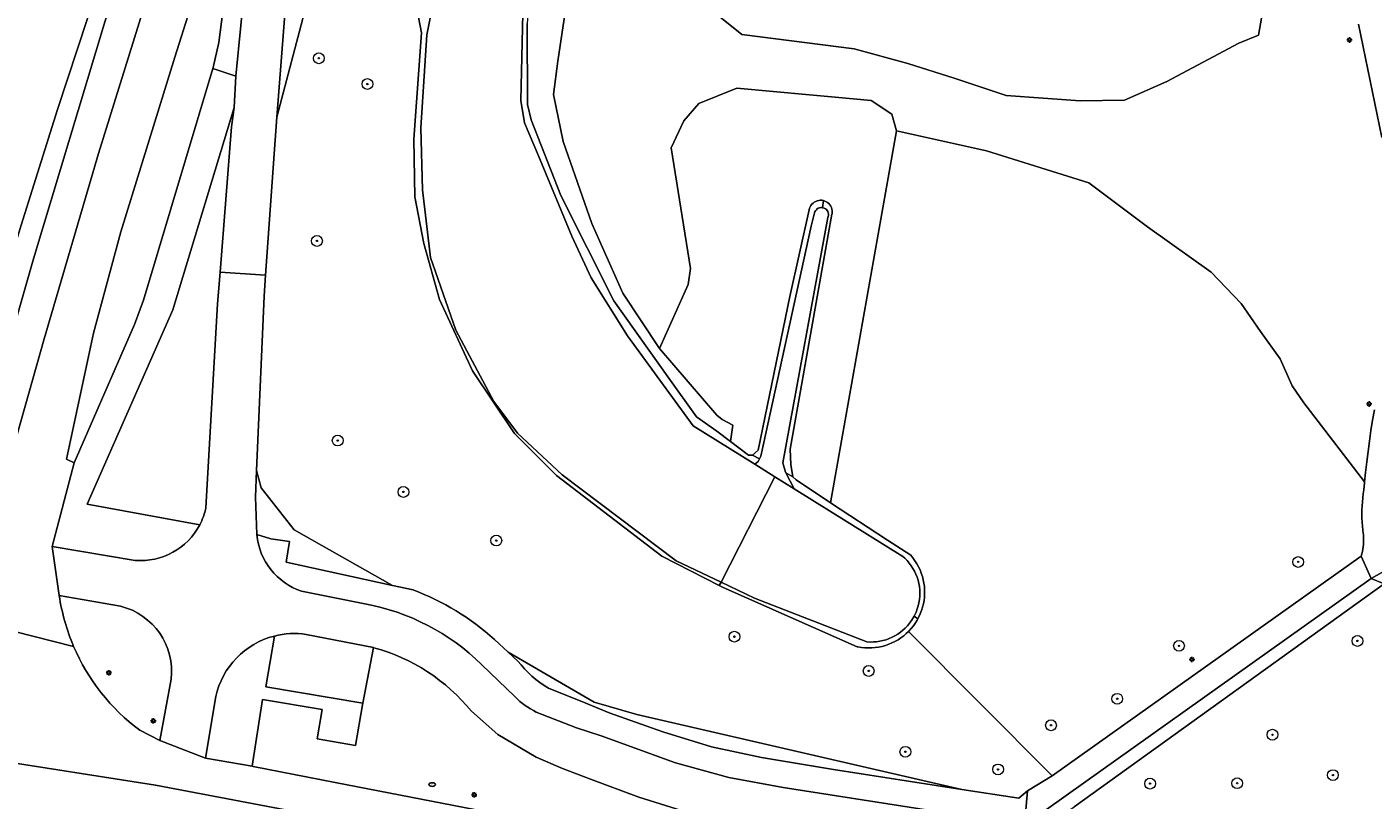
# Model space of a CAD drawing. Header units: metres. Extents: x 152610 to 160096, y 456114 to 462495.
# Tile 413 of 656: x 157008 to 157108, y 460548 to 460605. Entities that reach past the tile are written whole.
import ezdxf
from ezdxf.enums import TextEntityAlignment as Align

# ---------------------------------------------------------------- set-up
doc = ezdxf.new("R2010")
doc.units = ezdxf.units.M
doc.header["$LTSCALE"] = 0.5
doc.layers.get('0').update_dxf_attribs({"linetype": 'CONTINUOUS'})
for name, color, linetype, lineweight in [('B-PV-GR-BEPLANTING_CULTUUR_BOSPLANTSOEN-GV', 251, 'CONTINUOUS', 18), ('B-PV-GR-BEPLANTING_CULTUUR_VASTE PLANTENVAK-GV', 251, 'CONTINUOUS', 18), ('B-PV-GR-BOOM-S', 251, 'CONTINUOUS', 25), ('B-PV-IE-MEUBILAIR-S', 251, 'CONTINUOUS', 25), ('B-PV-OG-TERREIN_BEGROEID-GV', 251, 'CONTINUOUS', 18), ('B-PV-OG-TERREIN_OEVER-GV', 251, 'CONTINUOUS', 18), ('B-PV-OG-WATER_SLOOT-GV', 251, 'CONTINUOUS', 18), ('B-PV-VH-GESLOTENVERHARDING_ASFALT-GV', 251, 'CONTINUOUS', 18), ('B-PV-VH-GESLOTENVERHARDING_BETON-GV', 251, 'CONTINUOUS', 18), ('B-PV-VH-HALFVERHARDING_GRASBETONSTEEN-GV', 251, 'CONTINUOUS', 18), ('B-PV-VH-OPENVERHARDING_BETONSTRAATSTEEN-GV', 251, 'CONTINUOUS', 18), ('B-PV-VH-OPENVERHARDING_TEGEL-GV', 251, 'CONTINUOUS', 18)]:
    doc.layers.add(name, color=color, linetype=linetype, lineweight=lineweight)
doc.styles.add('NLCS-ISO', font='NLCS-ISO.ttf')

# ---------------------------------------------------------------- blocks, each defined once
blk = doc.blocks.new('SIE-MEUBILAIR_PAAL_LICHTMAST-SO')
for points in [[(-0.62, 0), (-1, 0)], [(-0.71, 0.71), (-0.44, 0.44)], [(0, 1), (0, 0.62)], [(0.44, 0.44), (0.71, 0.71)], [(1, 0), (0.62, 0)], [(-0.71, -0.71), (-0.44, -0.44)], [(0, -0.62), (0, -1)], [(0.44, -0.44), (0.71, -0.71)]]:
    blk.add_lwpolyline(points)
blk.add_circle((0, 0), 0.5)
blk = doc.blocks.new('SIE-MEUBILAIR_PUT_RIOOLPUT-SO')
blk.add_ellipse((0, 0), major_axis=(1.25, 0), ratio=0.54)
at = {"style": 'NLCS-ISO'}
blk.add_text('ri', height=0.75, dxfattribs=at).set_placement((-0.04, 0.07), align=Align.MIDDLE_CENTER)
blk = doc.blocks.new('SGR-BOOM_GBKN-SO')
at = {"linetype": 'ByBlock', "lineweight": 18}
h = blk.add_hatch(color=0, dxfattribs=at)
h.dxf.hatch_style = 1
edge = h.paths.add_edge_path()
edge.add_arc((0, 0), 0.25, 0, 360)
at = {"color": 0, "linetype": 'ByBlock', "lineweight": 18}
for radius in [2, 0.25]:
    blk.add_circle((0, 0), radius, dxfattribs=at)
at = {"color": 0, "linetype": 'ByBlock', "lineweight": 18, "style": 'NLCS-ISO'}
blk.add_attdef('SOORT', (2.5, 0), '', height=1.5, dxfattribs=at)

msp = doc.modelspace()

# ---------------------------------------------------------------- linework, layer by layer
at = {"layer": 'B-PV-GR-BEPLANTING_CULTUUR_BOSPLANTSOEN-GV', "flags": 128}
for points in [[(157061.261, 460692.517), (157050.577, 460666.621), (157031.536, 460618.029), (157026.477, 460598.795), (157026.345, 460597.086), (157025.647, 460587.08), (157025.539, 460585.526), (157024.981, 460572.615), (157025.317, 460571.335), (157027.773, 460568.205), (157035.046, 460564.092), (157036.58, 460563.758)], [(157056.045, 460608.873), (157060.923, 460604.906), (157069.254, 460603.846), (157073.229, 460602.753), (157076.668, 460601.671), (157080.521, 460600.402), (157086.001, 460599.995), (157089.284, 460600.049), (157092.413, 460601.419), (157097.75, 460604.282), (157099.214, 460604.863), (157100.349, 460611.324)], [(157082.101, 460548.867), (157083.93, 460549.99), (157073.278, 460560.686), (157073.12, 460560.533), (157072.924, 460560.366), (157072.719, 460560.212), (157072.504, 460560.07), (157072.28, 460559.943), (157072.05, 460559.829), (157071.812, 460559.73), (157071.569, 460559.646), (157071.321, 460559.577), (157071.069, 460559.524), (157070.815, 460559.486), (157070.559, 460559.465), (157070.301, 460559.459), (157070.044, 460559.469), (157069.788, 460559.496), (157069.535, 460559.538), (157069.475, 460559.55), (157059.541, 460563.931), (157059.249, 460564.082), (157055.012, 460566.264), (157047.21, 460572.229), (157044.08, 460575.338), (157040.98, 460579.988), (157038.543, 460585.272), (157037.372, 460589.438), (157036.704, 460592.887), (157036.637, 460597.146), (157037.188, 460605.036), (157036.655, 460607.891)], [(157126.943, 460539.144), (157133.012, 460551.312), (157127.063, 460554.612), (157125.819, 460555.251), (157124.571, 460555.883), (157123.32, 460556.507), (157123.149, 460556.592), (157110.997, 460562.538), (157110.821, 460562.631), (157110.586, 460562.764), (157110.355, 460562.904), (157110.128, 460563.05), (157109.905, 460563.203), (157109.687, 460563.363), (157109.474, 460563.529), (157109.266, 460563.701), (157109.063, 460563.88), (157108.865, 460564.064), (157108.526, 460564.207), (157107.833, 460563.709), (157085.543, 460547.7)], [(157042.599, 460560.091), (157043.616, 460559.161), (157049.988, 460555.456), (157053.154, 460554.526), (157077.237, 460548.985), (157081.457, 460548.337), (157082.101, 460548.867)]]:
    msp.add_lwpolyline(points, dxfattribs=at)
for points in [[(157054.822, 460581.653), (157059.092, 460576.705), (157059.486, 460576.394), (157060.277, 460575.975), (157060.1, 460574.759), (157061.434, 460573.751), (157061.715, 460573.752), (157062.134, 460574.104), (157064.477, 460585.503), (157065.927, 460591.922), (157065.955, 460592.035), (157065.998, 460592.144), (157066.055, 460592.246), (157066.126, 460592.339), (157066.209, 460592.422), (157066.302, 460592.492), (157066.404, 460592.549), (157066.513, 460592.592), (157066.626, 460592.62), (157066.743, 460592.631), (157066.859, 460592.627), (157066.975, 460592.607), (157066.988, 460592.603), (157067.086, 460592.571), (157067.192, 460592.521), (157067.289, 460592.456), (157067.377, 460592.379), (157067.454, 460592.291), (157067.518, 460592.193), (157067.567, 460592.087), (157067.602, 460591.975), (157067.622, 460591.86), (157067.626, 460591.743), (157067.613, 460591.627), (157067.61, 460591.612), (157066.51, 460585.475), (157064.517, 460574.183), (157064.556, 460573.061), (157064.699, 460572.15), (157064.946, 460571.906), (157067.501, 460570.224), (157072.38, 460597.775), (157072.05, 460599.016), (157070.506, 460600.029), (157067.855, 460600.272), (157065.95, 460600.447), (157060.561, 460600.941), (157057.734, 460599.804), (157056.635, 460598.513), (157055.7, 460596.503), (157057.135, 460587.586), (157056.963, 460586.381)], [(157079.071, 460596.302), (157072.38, 460597.775), (157067.501, 460570.224), (157071.725, 460567.444), (157073.446, 460566.328), (157073.61, 460566.13), (157073.761, 460565.922), (157073.899, 460565.704), (157074.023, 460565.479), (157074.133, 460565.246), (157074.229, 460565.007), (157074.309, 460564.763), (157074.373, 460564.514), (157074.423, 460564.261), (157074.456, 460564.006), (157074.474, 460563.75), (157074.475, 460563.492), (157074.461, 460563.236), (157074.43, 460562.98), (157074.384, 460562.727), (157074.322, 460562.477), (157074.245, 460562.232), (157074.153, 460561.992), (157074.045, 460561.758), (157073.97, 460561.618), (157073.924, 460561.531), (157073.789, 460561.312), (157073.64, 460561.102), (157073.479, 460560.902), (157073.305, 460560.712), (157073.278, 460560.686), (157083.93, 460549.99), (157106.813, 460566.271), (157106.864, 460566.439), (157106.907, 460566.609), (157106.942, 460566.781), (157106.97, 460566.954), (157106.989, 460567.128), (157107.001, 460567.303), (157107.004, 460567.479), (157107, 460567.654), (157106.987, 460567.829), (157106.967, 460568.003), (157106.948, 460568.123), (157106.942, 460568.178), (157106.913, 460568.478), (157106.892, 460568.779), (157106.879, 460569.08), (157106.874, 460569.382), (157106.877, 460569.683), (157106.887, 460569.984), (157106.907, 460570.286), (157106.933, 460570.586), (157106.968, 460570.885), (157107.011, 460571.184), (157107.059, 460571.684), (157107.069, 460571.78), (157102.56, 460577.614), (157101.718, 460578.888), (157100.813, 460580.884), (157099.36, 460582.906), (157097.929, 460584.992), (157095.697, 460587.292), (157090.986, 460590.654), (157086.634, 460593.919)]]:
    msp.add_lwpolyline(points, close=True, dxfattribs=at)
at = {"layer": 'B-PV-GR-BEPLANTING_CULTUUR_BOSPLANTSOEN-GV'}
msp.add_lwpolyline([(157036.58, 460563.758, -0.094654), (157042.599, 460560.091)], format="xyb", dxfattribs=at)
at = {"layer": 'B-PV-GR-BEPLANTING_CULTUUR_VASTE PLANTENVAK-GV'}
for points in [[(157010.359, 460563.341, 0.064519), (157011.426, 460559.574)], [(157018.652, 460557.138, 0.377656), (157014.902, 460562.552)], [(157011.426, 460559.574, 0.1319), (157016.321, 460553.359)]]:
    msp.add_lwpolyline(points, format="xyb", dxfattribs=at)
at = {"layer": 'B-PV-GR-BEPLANTING_CULTUUR_VASTE PLANTENVAK-GV', "flags": 128}
for points in [[(157014.902, 460562.552), (157010.359, 460563.341)], [(157016.321, 460553.359), (157017.815, 460552.594), (157018.652, 460557.138)]]:
    msp.add_lwpolyline(points, dxfattribs=at)
at = {"layer": 'B-PV-OG-TERREIN_BEGROEID-GV', "flags": 128}
for points in [[(157052.802, 460699.275), (157047.632, 460687.025), (157044.789, 460679.593), (157039.041, 460662.707), (157033.867, 460647.62), (157028.548, 460632.469), (157024.497, 460620.572), (157023.633, 460616.952), (157023.399, 460614.884), (157022.799, 460609.128), (157022.171, 460604.308), (157021.761, 460602.468), (157021.741, 460602.401), (157023.448, 460601.819), (157024.173, 460609.348), (157024.769, 460613.764), (157027.263, 460621.96), (157027.268, 460621.974), (157030.979, 460631.816), (157036.529, 460646.505), (157042.931, 460662.106), (157050.043, 460677.134), (157053.476, 460686.323), (157057.485, 460698.09)], [(157060.584, 460697.367), (157056.463, 460685.472), (157052.904, 460676.078), (157045.699, 460661.05), (157039.256, 460645.063), (157033.882, 460631.085), (157030.254, 460621.053), (157030.23, 460620.979), (157028.339, 460615.192), (157027.623, 460611.722), (157027.485, 460610.047), (157027.139, 460607.35), (157026.477, 460598.795), (157031.536, 460618.029), (157050.577, 460666.621), (157061.261, 460692.517)], [(157100.349, 460611.324), (157099.214, 460604.863), (157097.75, 460604.282), (157092.413, 460601.419), (157089.284, 460600.049), (157086.001, 460599.995), (157080.521, 460600.402), (157076.668, 460601.671), (157073.229, 460602.753), (157069.254, 460603.846), (157060.923, 460604.906), (157056.045, 460608.873)], [(157048.324, 460609.723), (157047.3, 460602.927), (157046.976, 460600.459), (157047.688, 460596.988), (157049.821, 460590.91), (157052.116, 460585.742), (157054.822, 460581.653), (157056.963, 460586.381), (157057.135, 460587.586), (157055.7, 460596.503), (157056.635, 460598.513), (157057.734, 460599.804), (157060.561, 460600.941), (157065.95, 460600.447), (157067.855, 460600.272), (157070.506, 460600.029), (157072.05, 460599.016), (157072.38, 460597.775), (157079.071, 460596.302), (157086.634, 460593.919), (157090.986, 460590.654), (157095.697, 460587.292), (157097.929, 460584.992), (157099.36, 460582.906), (157100.813, 460580.884), (157101.718, 460578.888), (157102.56, 460577.614), (157107.069, 460571.78), (157107.14, 460572.463), (157107.23, 460573.24), (157107.327, 460574.017), (157107.432, 460574.793), (157107.545, 460575.568), (157107.666, 460576.341), (157107.795, 460577.113)], [(157108.356, 460597.291), (157106.623, 460605.675)], [(157023.323, 460599.507), (157018.777, 460584.517), (157012.424, 460570.121), (157020.767, 460568.585)], [(157021.228, 460569.85), (157022.089, 460584.959), (157022.276, 460587.315), (157023.133, 460598.079), (157023.323, 460599.507)], [(157033.676, 460559.477), (157033.632, 460559.486), (157032.851, 460555.375), (157032.826, 460555.243), (157032.303, 460552.223), (157029.479, 460552.732), (157029.85, 460554.904), (157025.42, 460555.645), (157024.659, 460550.696), (157024.718, 460550.686), (157030.794, 460549.493), (157045.201, 460546.708), (157059.183, 460544.192), (157072.142, 460541.76), (157094.127, 460537.614), (157098.459, 460536.254)], [(157077.237, 460548.985), (157053.154, 460554.526), (157049.988, 460555.456), (157043.616, 460559.161), (157044.345, 460558.494)], [(157046.601, 460556.474), (157049.368, 460555.382), (157051.111, 460554.661), (157055.087, 460553.246), (157058.693, 460552.126), (157062.386, 460551.34), (157067.733, 460550.444), (157077.237, 460548.985)], [(157057.658, 460547.039), (157053.306, 460548.406), (157049.714, 460549.738), (157047.652, 460550.52), (157045.698, 460551.374), (157042.851, 460553.054), (157040.894, 460554.779)]]:
    msp.add_lwpolyline(points, dxfattribs=at)
for points in [[(157048.324, 460609.723), (157045.347, 460610.051), (157045.025, 460605.727), (157045.046, 460599.734), (157045.331, 460598.579), (157047.523, 460592.979), (157051.441, 460585.177), (157055.526, 460579.443), (157057.569, 460576.576), (157059.08, 460575.53), (157060.1, 460574.759), (157060.277, 460575.975), (157059.486, 460576.394), (157059.092, 460576.705), (157054.822, 460581.653), (157052.116, 460585.742), (157049.821, 460590.91), (157047.688, 460596.988), (157046.976, 460600.459), (157047.3, 460602.927)], [(157035.046, 460564.092), (157027.773, 460568.205), (157025.317, 460571.335), (157024.981, 460572.615), (157024.895, 460570.622), (157024.987, 460567.855), (157026.045, 460567.546), (157027.409, 460567.357), (157027.181, 460565.805)], [(157108.526, 460564.207), (157107.571, 460564.609), (157084.97, 460548.52), (157081.868, 460546.327), (157081.923, 460546.318), (157083.255, 460546.083), (157085.543, 460547.7), (157107.833, 460563.709)]]:
    msp.add_lwpolyline(points, close=True, dxfattribs=at)
at = {"layer": 'B-PV-OG-TERREIN_BEGROEID-GV'}
for points in [[(157020.767, 460568.585, 0.067708), (157021.228, 460569.85)], [(157040.894, 460554.779, 0.155816), (157033.676, 460559.477)], [(157044.345, 460558.494, 0.090332), (157046.601, 460556.474)]]:
    msp.add_lwpolyline(points, format="xyb", dxfattribs=at)
at = {"layer": 'B-PV-OG-TERREIN_OEVER-GV', "flags": 128}
for points in [[(157036.005, 460609.987), (157036.655, 460607.891), (157037.188, 460605.036), (157036.637, 460597.146), (157036.704, 460592.887), (157037.372, 460589.438), (157038.543, 460585.272), (157040.98, 460579.988), (157044.08, 460575.338), (157047.21, 460572.229), (157055.012, 460566.264), (157059.249, 460564.082)], [(157059.249, 460564.082), (157059.389, 460564.336), (157056.055, 460565.928), (157047.623, 460572.276), (157044.318, 460575.383), (157042.558, 460577.725), (157039.736, 460583.006), (157037.86, 460588.396), (157037.282, 460593.404), (157037.161, 460597.994), (157037.592, 460604.899), (157038.306, 460608.526)], [(157044.731, 460607.587), (157044.547, 460600.017), (157044.833, 460598.372), (157045.858, 460595.922), (157048.332, 460589.974), (157049.778, 460586.877), (157052.47, 460582.588), (157057.316, 460575.919), (157061.89, 460573.071), (157062.142, 460573.274), (157062.249, 460573.472), (157061.715, 460573.752), (157061.434, 460573.751), (157060.1, 460574.759), (157059.08, 460575.53), (157057.569, 460576.576), (157055.526, 460579.443), (157051.441, 460585.177), (157047.523, 460592.979), (157045.331, 460598.579), (157045.046, 460599.734), (157045.025, 460605.727)]]:
    msp.add_lwpolyline(points, dxfattribs=at)
for points in [[(157066.859, 460592.627), (157066.743, 460592.631), (157066.626, 460592.62), (157066.513, 460592.592), (157066.404, 460592.549), (157066.302, 460592.492), (157066.209, 460592.422), (157066.126, 460592.339), (157066.055, 460592.246), (157065.998, 460592.144), (157065.955, 460592.035), (157065.927, 460591.922), (157064.477, 460585.503), (157062.134, 460574.104), (157061.715, 460573.752), (157062.249, 460573.472), (157062.351, 460573.66), (157066.077, 460590.71), (157066.319, 460591.692), (157066.35, 460591.779), (157066.394, 460591.859), (157066.452, 460591.929), (157066.521, 460591.989), (157066.6, 460592.035), (157066.686, 460592.068), (157066.775, 460592.084), (157066.867, 460592.085), (157066.899, 460592.08), (157066.988, 460592.603), (157066.975, 460592.607)], [(157067.086, 460592.571), (157066.988, 460592.603), (157066.899, 460592.08), (157066.957, 460592.07), (157067.043, 460592.04), (157067.123, 460591.995), (157067.193, 460591.937), (157067.253, 460591.867), (157067.299, 460591.788), (157067.331, 460591.703), (157067.348, 460591.613), (157067.348, 460591.521), (157067.333, 460591.431), (157067.302, 460591.345), (157063.965, 460573.175), (157064.178, 460572.475), (157064.198, 460572.436), (157064.699, 460572.15), (157064.556, 460573.061), (157064.517, 460574.183), (157066.51, 460585.475), (157067.61, 460591.612), (157067.613, 460591.627), (157067.626, 460591.743), (157067.622, 460591.86), (157067.602, 460591.975), (157067.567, 460592.087), (157067.518, 460592.193), (157067.454, 460592.291), (157067.377, 460592.379), (157067.289, 460592.456), (157067.192, 460592.521)], [(157064.699, 460572.15), (157064.198, 460572.436), (157064.804, 460571.256), (157072.873, 460566.233), (157073.013, 460566.105), (157073.181, 460565.933), (157073.336, 460565.75), (157073.48, 460565.557), (157073.61, 460565.356), (157073.726, 460565.146), (157073.828, 460564.928), (157073.916, 460564.705), (157073.988, 460564.476), (157074.045, 460564.242), (157074.086, 460564.006), (157074.111, 460563.767), (157074.121, 460563.527), (157074.114, 460563.287), (157074.092, 460563.048), (157074.053, 460562.811), (157073.999, 460562.577), (157073.93, 460562.348), (157073.845, 460562.123), (157073.746, 460561.904), (157073.694, 460561.808), (157073.97, 460561.618), (157074.045, 460561.758), (157074.153, 460561.992), (157074.245, 460562.232), (157074.322, 460562.477), (157074.384, 460562.727), (157074.43, 460562.98), (157074.461, 460563.236), (157074.475, 460563.492), (157074.474, 460563.75), (157074.456, 460564.006), (157074.423, 460564.261), (157074.373, 460564.514), (157074.309, 460564.763), (157074.229, 460565.007), (157074.133, 460565.246), (157074.023, 460565.479), (157073.899, 460565.704), (157073.761, 460565.922), (157073.61, 460566.13), (157073.446, 460566.328), (157071.725, 460567.444), (157067.501, 460570.224), (157064.946, 460571.906)], [(157061.881, 460563.146), (157059.389, 460564.336), (157059.249, 460564.082), (157059.541, 460563.931), (157069.475, 460559.55), (157069.535, 460559.538), (157069.788, 460559.496), (157070.044, 460559.469), (157070.301, 460559.459), (157070.559, 460559.465), (157070.815, 460559.486), (157071.069, 460559.524), (157071.321, 460559.577), (157071.569, 460559.646), (157071.812, 460559.73), (157072.05, 460559.829), (157072.28, 460559.943), (157072.504, 460560.07), (157072.719, 460560.212), (157072.924, 460560.366), (157073.12, 460560.533), (157073.278, 460560.686), (157073.305, 460560.712), (157073.479, 460560.902), (157073.64, 460561.102), (157073.789, 460561.312), (157073.924, 460561.531), (157073.97, 460561.618), (157073.694, 460561.808), (157073.632, 460561.693), (157073.504, 460561.49), (157073.363, 460561.295), (157073.21, 460561.11), (157073.045, 460560.937), (157072.868, 460560.774), (157072.681, 460560.623), (157072.484, 460560.486), (157072.279, 460560.361), (157072.065, 460560.251), (157071.845, 460560.155), (157071.619, 460560.074), (157071.388, 460560.008), (157071.154, 460559.958), (157070.916, 460559.924), (157070.677, 460559.905), (157070.437, 460559.902), (157070.197, 460559.916)]]:
    msp.add_lwpolyline(points, close=True, dxfattribs=at)
at = {"layer": 'B-PV-OG-WATER_SLOOT-GV', "flags": 128}
msp.add_lwpolyline([(157038.306, 460608.526), (157037.592, 460604.899), (157037.161, 460597.994), (157037.282, 460593.404), (157037.86, 460588.396), (157039.736, 460583.006), (157042.558, 460577.725), (157044.318, 460575.383), (157047.623, 460572.276), (157056.055, 460565.928), (157059.389, 460564.336), (157063.383, 460572.142), (157061.89, 460573.071), (157057.316, 460575.919), (157052.47, 460582.588), (157049.778, 460586.877), (157048.332, 460589.974), (157045.858, 460595.922), (157044.833, 460598.372), (157044.547, 460600.017), (157044.731, 460607.587), (157045.104, 460611.057), (157045.451, 460611.969), (157045.94, 460612.567)], dxfattribs=at)
for points in [[(157066.899, 460592.08), (157066.867, 460592.085), (157066.775, 460592.084), (157066.686, 460592.068), (157066.6, 460592.035), (157066.521, 460591.989), (157066.452, 460591.929), (157066.394, 460591.859), (157066.35, 460591.779), (157066.319, 460591.692), (157066.077, 460590.71), (157062.351, 460573.66), (157062.249, 460573.472), (157062.142, 460573.274), (157061.89, 460573.071), (157063.383, 460572.142), (157064.804, 460571.256), (157064.198, 460572.436), (157064.178, 460572.475), (157063.965, 460573.175), (157067.302, 460591.345), (157067.333, 460591.431), (157067.348, 460591.521), (157067.348, 460591.613), (157067.331, 460591.703), (157067.299, 460591.788), (157067.253, 460591.867), (157067.193, 460591.937), (157067.123, 460591.995), (157067.043, 460592.04), (157066.957, 460592.07)], [(157064.804, 460571.256), (157063.383, 460572.142), (157059.389, 460564.336), (157061.881, 460563.146), (157070.197, 460559.916), (157070.437, 460559.902), (157070.677, 460559.905), (157070.916, 460559.924), (157071.154, 460559.958), (157071.388, 460560.008), (157071.619, 460560.074), (157071.845, 460560.155), (157072.065, 460560.251), (157072.279, 460560.361), (157072.484, 460560.486), (157072.681, 460560.623), (157072.868, 460560.774), (157073.045, 460560.937), (157073.21, 460561.11), (157073.363, 460561.295), (157073.504, 460561.49), (157073.632, 460561.693), (157073.694, 460561.808), (157073.746, 460561.904), (157073.845, 460562.123), (157073.93, 460562.348), (157073.999, 460562.577), (157074.053, 460562.811), (157074.092, 460563.048), (157074.114, 460563.287), (157074.121, 460563.527), (157074.111, 460563.767), (157074.086, 460564.006), (157074.045, 460564.242), (157073.988, 460564.476), (157073.916, 460564.705), (157073.828, 460564.928), (157073.726, 460565.146), (157073.61, 460565.356), (157073.48, 460565.557), (157073.336, 460565.75), (157073.181, 460565.933), (157073.013, 460566.105), (157072.873, 460566.233)]]:
    msp.add_lwpolyline(points, close=True, dxfattribs=at)
at = {"layer": 'B-PV-VH-GESLOTENVERHARDING_ASFALT-GV', "flags": 128}
for points in [[(157010.359, 460563.341), (157009.831, 460566.99), (157011.462, 460573.169), (157010.895, 460573.444), (157012.885, 460582.783), (157014.913, 460590.282), (157018.925, 460603.233), (157022.614, 460614.862), (157023.312, 460614.879), (157023.399, 460614.884), (157023.633, 460616.952), (157024.497, 460620.572), (157028.548, 460632.469), (157033.867, 460647.62), (157039.041, 460662.707), (157044.789, 460679.593), (157047.632, 460687.025), (157052.802, 460699.275)], [(157043.398, 460685.263), (157039.242, 460673.382), (157031.692, 460651.615), (157026.962, 460637.998), (157022.22, 460624.182), (157018.245, 460612.152), (157013.276, 460596.102), (157009.251, 460582.376), (157006.097, 460571.259), (157006.083, 460571.209), (157005.262, 460567.925), (157004.384, 460564.547), (157004.469, 460564.534), (157002.446, 460558.846), (157001.11, 460555.893), (157000.012, 460552.113), (157005.203, 460551.278), (157007.035, 460560.678), (157011.426, 460559.574)], [(156980.941, 460557.822), (156979.201, 460557.723), (156975.635, 460557.826), (156972.195, 460557.926), (156965.277, 460558.522), (156976.95, 460556.45), (156979.568, 460555.988), (156995.984, 460552.962), (156999.886, 460565.006), (157000, 460565.403), (157002.358, 460573.625), (157004.906, 460582.222), (157007.53, 460590.796), (157010.229, 460599.347), (157014.685, 460612.863), (157019.32, 460626.318), (157024.135, 460639.71), (157029.032, 460652.781), (157030.53, 460659.546)], [(157028.77, 460651.597), (157029.032, 460652.781), (157024.135, 460639.71), (157019.32, 460626.318), (157014.685, 460612.863), (157010.229, 460599.347), (157007.53, 460590.796), (157004.906, 460582.222), (157002.358, 460573.625), (157000, 460565.403), (156999.886, 460565.006), (156995.984, 460552.962), (157000, 460552.115), (157000.012, 460552.113), (157001.11, 460555.893), (157000.996, 460555.64)], [(156999.988, 460555.945), (157000.231, 460557.677), (157000.739, 460560.295), (157001.93, 460564.938), (157002.674, 460568.42), (157003.692, 460571.658), (157008.439, 460588.286), (157013.766, 460605.922), (157018.14, 460619.503), (157018.406, 460620.365), (157022.021, 460631.204), (157027.437, 460646.774), (157028.77, 460651.597)], [(157024.173, 460609.348), (157023.448, 460601.819), (157023.323, 460599.507), (157023.133, 460598.079), (157022.276, 460587.315), (157025.647, 460587.08), (157026.345, 460597.086), (157026.477, 460598.795), (157027.139, 460607.35)], [(157024.987, 460567.855), (157024.895, 460570.622), (157024.981, 460572.615), (157025.539, 460585.526), (157025.647, 460587.08), (157022.276, 460587.315), (157022.089, 460584.959), (157021.228, 460569.85)], [(157015.979, 460565.943), (157009.831, 460566.99), (157010.359, 460563.341), (157014.902, 460562.552)], [(157032.993, 460562.724), (157028.308, 460563.667)], [(157011.426, 460559.574), (157007.035, 460560.678), (157005.203, 460551.278), (157005.194, 460551.228), (157017.5, 460549.3), (157098.169, 460533.99), (157098.459, 460536.254), (157094.127, 460537.614), (157072.142, 460541.76), (157059.183, 460544.192), (157045.201, 460546.708), (157030.794, 460549.493), (157024.718, 460550.686), (157024.659, 460550.696), (157021.205, 460551.304), (157017.815, 460552.594), (157016.321, 460553.359)], [(157028.66, 460560.468), (157033.632, 460559.486), (157033.676, 460559.477)], [(157044.139, 460555.835), (157041.651, 460558.234)], [(157018.652, 460557.138), (157017.815, 460552.594), (157021.205, 460551.304), (157021.954, 460555.852)], [(157040.894, 460554.779), (157042.851, 460553.054), (157045.698, 460551.374), (157047.652, 460550.52), (157049.714, 460549.738), (157053.306, 460548.406), (157057.658, 460547.039)], [(157081.868, 460546.327), (157063.986, 460549.126), (157059.967, 460549.858), (157056.029, 460550.946), (157050.515, 460552.955), (157048.68, 460553.538), (157045.7, 460554.709)]]:
    msp.add_lwpolyline(points, dxfattribs=at)
at = {"layer": 'B-PV-VH-GESLOTENVERHARDING_ASFALT-GV'}
for points in [[(157021.228, 460569.85, -0.067708), (157020.767, 460568.585)], [(157020.767, 460568.585, -0.299209), (157015.979, 460565.943)], [(157028.308, 460563.667, -0.29333), (157024.987, 460567.855)], [(157011.426, 460559.574, -0.064519), (157010.359, 460563.341)], [(157014.902, 460562.552, -0.377656), (157018.652, 460557.138)], [(157041.651, 460558.234, 0.151066), (157032.993, 460562.724)], [(157021.954, 460555.852, -0.282844), (157026.295, 460560.346)], [(157026.295, 460560.346, -0.099894), (157028.66, 460560.468)], [(157016.321, 460553.359, -0.1319), (157011.426, 460559.574)], [(157033.676, 460559.477, -0.155816), (157040.894, 460554.779)], [(157045.7, 460554.709, -0.084027), (157044.139, 460555.835)]]:
    msp.add_lwpolyline(points, format="xyb", dxfattribs=at)
at = {"layer": 'B-PV-VH-GESLOTENVERHARDING_ASFALT-GV', "flags": 128}
msp.add_lwpolyline([(157017.5, 460549.3), (157005.194, 460551.228), (157004.535, 460547.849), (157015.744, 460545.483), (157023.419, 460543.991), (157056.357, 460538.021), (157097.691, 460530.258), (157098.169, 460533.99)], close=True, dxfattribs=at)
at = {"layer": 'B-PV-VH-GESLOTENVERHARDING_BETON-GV', "flags": 128}
msp.add_lwpolyline([(157021.741, 460602.401), (157021.761, 460602.468), (157022.171, 460604.308), (157022.799, 460609.128), (157023.399, 460614.884), (157023.312, 460614.879), (157022.614, 460614.862), (157018.925, 460603.233), (157014.913, 460590.282), (157012.885, 460582.783), (157010.895, 460573.444), (157011.462, 460573.169), (157015.93, 460583.416), (157016.591, 460585.222)], close=True, dxfattribs=at)
at = {"layer": 'B-PV-VH-HALFVERHARDING_GRASBETONSTEEN-GV', "flags": 128}
msp.add_lwpolyline([(157026.295, 460560.346), (157025.672, 460556.587), (157032.851, 460555.375), (157033.632, 460559.486), (157028.66, 460560.468)], dxfattribs=at)
at = {"layer": 'B-PV-VH-HALFVERHARDING_GRASBETONSTEEN-GV'}
msp.add_lwpolyline([(157028.66, 460560.468, 0.099894), (157026.295, 460560.346)], format="xyb", dxfattribs=at)
at = {"layer": 'B-PV-VH-OPENVERHARDING_BETONSTRAATSTEEN-GV', "flags": 128}
msp.add_lwpolyline([(157041.838, 460686.378), (157034.567, 460671.879), (157032.241, 460666.35), (157030.53, 460659.546), (157029.032, 460652.781), (157028.77, 460651.597), (157027.437, 460646.774), (157022.021, 460631.204), (157018.406, 460620.365), (157018.14, 460619.503), (157013.766, 460605.922), (157008.439, 460588.286), (157003.692, 460571.658), (157006.097, 460571.259), (157009.251, 460582.376), (157013.276, 460596.102), (157018.245, 460612.152), (157022.22, 460624.182), (157026.962, 460637.998), (157031.692, 460651.615), (157039.242, 460673.382), (157043.398, 460685.263)], dxfattribs=at)
at = {"layer": 'B-PV-VH-OPENVERHARDING_TEGEL-GV', "flags": 128}
for points in [[(157106.623, 460605.675), (157108.356, 460597.291)], [(157018.777, 460584.517), (157023.323, 460599.507), (157023.448, 460601.819), (157021.741, 460602.401), (157016.591, 460585.222), (157015.93, 460583.416), (157011.462, 460573.169), (157009.831, 460566.99), (157015.979, 460565.943)], [(157020.767, 460568.585), (157012.424, 460570.121), (157018.777, 460584.517)], [(157107.795, 460577.113), (157107.666, 460576.341), (157107.545, 460575.568), (157107.432, 460574.793), (157107.327, 460574.017), (157107.23, 460573.24), (157107.14, 460572.463), (157107.069, 460571.78), (157107.059, 460571.684), (157107.011, 460571.184), (157106.968, 460570.885), (157106.933, 460570.586), (157106.907, 460570.286), (157106.887, 460569.984), (157106.877, 460569.683), (157106.874, 460569.382), (157106.879, 460569.08), (157106.892, 460568.779), (157106.913, 460568.478), (157106.942, 460568.178), (157106.948, 460568.123), (157106.967, 460568.003), (157106.987, 460567.829), (157107, 460567.654), (157107.004, 460567.479), (157107.001, 460567.303), (157106.989, 460567.128), (157106.97, 460566.954), (157106.942, 460566.781), (157106.907, 460566.609), (157106.864, 460566.439), (157106.813, 460566.271), (157107.571, 460564.609), (157109.317, 460565.585)], [(157036.58, 460563.758), (157035.046, 460564.092), (157027.181, 460565.805), (157027.409, 460567.357), (157026.045, 460567.546), (157024.987, 460567.855)], [(157109.317, 460565.585), (157107.571, 460564.609), (157108.526, 460564.207)], [(157028.308, 460563.667), (157032.993, 460562.724)], [(157025.42, 460555.645), (157029.85, 460554.904), (157029.479, 460552.732), (157032.303, 460552.223), (157032.826, 460555.243), (157032.851, 460555.375), (157025.672, 460556.587), (157026.295, 460560.346)], [(157044.345, 460558.494), (157043.616, 460559.161), (157042.599, 460560.091)], [(157041.651, 460558.234), (157044.139, 460555.835)], [(157045.7, 460554.709), (157048.68, 460553.538), (157050.515, 460552.955), (157056.029, 460550.946), (157059.967, 460549.858), (157063.986, 460549.126), (157081.868, 460546.327), (157082.101, 460548.867), (157081.457, 460548.337), (157077.237, 460548.985), (157067.733, 460550.444), (157062.386, 460551.34), (157058.693, 460552.126), (157055.087, 460553.246), (157051.111, 460554.661), (157049.368, 460555.382), (157046.601, 460556.474)], [(157021.954, 460555.852), (157021.205, 460551.304), (157024.659, 460550.696), (157025.42, 460555.645)]]:
    msp.add_lwpolyline(points, dxfattribs=at)
at = {"layer": 'B-PV-VH-OPENVERHARDING_TEGEL-GV'}
for points in [[(157015.979, 460565.943, 0.299209), (157020.767, 460568.585)], [(157024.987, 460567.855, 0.29333), (157028.308, 460563.667)], [(157042.599, 460560.091, 0.094654), (157036.58, 460563.758)], [(157032.993, 460562.724, -0.151066), (157041.651, 460558.234)], [(157026.295, 460560.346, 0.282844), (157021.954, 460555.852)], [(157046.601, 460556.474, -0.090332), (157044.345, 460558.494)], [(157044.139, 460555.835, 0.084027), (157045.7, 460554.709)]]:
    msp.add_lwpolyline(points, format="xyb", dxfattribs=at)
at = {"layer": 'B-PV-VH-OPENVERHARDING_TEGEL-GV', "flags": 128}
msp.add_lwpolyline([(157107.571, 460564.609), (157106.813, 460566.271), (157083.93, 460549.99), (157082.101, 460548.867), (157081.868, 460546.327), (157084.97, 460548.52)], close=True, dxfattribs=at)

# ---------------------------------------------------------------- block references
at = {"layer": 'B-PV-GR-BOOM-S', "xscale": 0.2, "yscale": 0.2, "zscale": 0.2}
for p in [(157029.593, 460603.149), (157033.191, 460601.244), (157029.454, 460589.615), (157030.992, 460574.828), (157035.86, 460571.018), (157042.739, 460567.42), (157102.152, 460565.83), (157060.382, 460560.297), (157093.323, 460559.617), (157106.543, 460559.98), (157070.33, 460557.757), (157088.745, 460555.693), (157083.84, 460553.731), (157100.248, 460553.033), (157073.05, 460551.769), (157079.917, 460550.461), (157104.725, 460550.043), (157091.179, 460549.408), (157097.632, 460549.436)]:
    msp.add_blockref('SGR-BOOM_GBKN-SO', p, dxfattribs=at)
at = {"layer": 'B-PV-IE-MEUBILAIR-S', "xscale": 0.2, "yscale": 0.2, "zscale": 0.2}
for name, p in [('SIE-MEUBILAIR_PAAL_LICHTMAST-SO', (157105.946, 460604.507)), ('SIE-MEUBILAIR_PAAL_LICHTMAST-SO', (157107.403, 460577.538)), ('SIE-MEUBILAIR_PAAL_LICHTMAST-SO', (157094.284, 460558.615)), ('SIE-MEUBILAIR_PAAL_LICHTMAST-SO', (157014.032, 460557.615)), ('SIE-MEUBILAIR_PAAL_LICHTMAST-SO', (157017.328, 460554.067)), ('SIE-MEUBILAIR_PUT_RIOOLPUT-SO', (157037.987, 460549.336)), ('SIE-MEUBILAIR_PAAL_LICHTMAST-SO', (157041.106, 460548.583))]:
    msp.add_blockref(name, p, dxfattribs=at)

doc.saveas('drawing.dxf')
